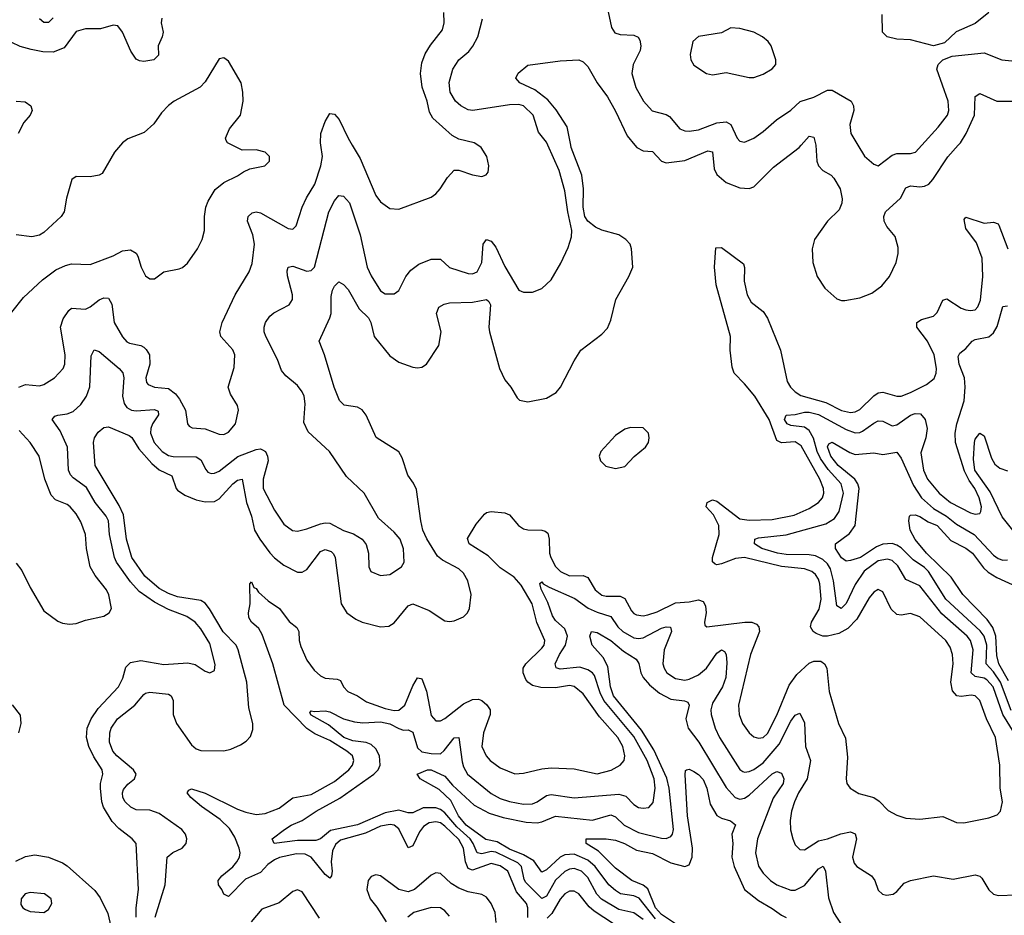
# Model space of a CAD drawing. Header units: inches. Extents: x 1694797 to 1849917, y 907313 to 1017959.
# Tile 647 of 656: x 1821945 to 1826217, y 936658 to 940544. Entities that reach past the tile are written whole.
import ezdxf

# ---------------------------------------------------------------- set-up
doc = ezdxf.new("R2010")
doc.units = ezdxf.units.IN
doc.header["$MEASUREMENT"] = 0
doc.layers.add('B8923', color=7, linetype='Continuous')
doc.layers.add('B8924', color=7, linetype='Continuous')

msp = doc.modelspace()

# ---------------------------------------------------------------- linework, layer by layer
at = {"layer": 'B8923', "color": 5}
for points, elevation in [([(1821910, 939274.8), (1821961.1, 939338.9), (1822044, 939416), (1822101.3, 939458.7), (1822142.8, 939477.2), (1822170, 939484.9), (1822250, 939481.6), (1822350, 939520.2), (1822390, 939541.5), (1822425.4, 939545.4), (1822450, 939530.4), (1822457.8, 939517.8), (1822472, 939470), (1822490, 939433.4), (1822510, 939419.1), (1822530, 939419.1), (1822569.7, 939450.3), (1822637.1, 939462.9), (1822651.1, 939468.9), (1822672.6, 939487.4), (1822716.2, 939550), (1822736.9, 939590), (1822746, 939630), (1822746.3, 939690), (1822752.8, 939730), (1822762.6, 939757.4), (1822793, 939807), (1822830, 939837.1), (1822890, 939866), (1822915.6, 939884.4), (1822942.5, 939897.5), (1823008, 939910), (1823029, 939930), (1823028.7, 939950), (1823009.1, 939969.1), (1822970, 939979), (1822910, 939978), (1822866, 940000)], 780), ([(1822381.8, 940000), (1822355.5, 939970), (1822303, 939877), (1822290, 939869.3), (1822250, 939862.7), (1822190, 939864), (1822171.3, 939850), (1822148, 939770), (1822138, 939710), (1822124.9, 939690), (1822050, 939620.7), (1822030, 939609.6), (1821997.8, 939602.3), (1821930, 939611)], 780), ([(1821941.5, 938950), (1821970, 938961.7), (1822030, 938955.9), (1822050, 938961.3), (1822096.3, 938990), (1822132.9, 939030), (1822140.3, 939050), (1822141.5, 939090), (1822122, 939210), (1822133.7, 939246.3), (1822157.5, 939282.5), (1822170, 939292), (1822230, 939288.8), (1822250, 939298.1), (1822290, 939328.7), (1822310, 939336.8), (1822330, 939336.5), (1822345.1, 939310), (1822354.8, 939230), (1822390, 939168), (1822410, 939146.4), (1822420.9, 939140.9), (1822470, 939130.2), (1822482.9, 939122.9), (1822493.8, 939113.8), (1822507.5, 939090), (1822509.5, 939050), (1822492.4, 938990), (1822494.6, 938970), (1822501.5, 938961.5), (1822530, 938950.2), (1822590, 938943.7), (1822620.7, 938920.7), (1822638.3, 938898.3), (1822663.5, 938850), (1822672.4, 938790), (1822679.9, 938779.9), (1822693.4, 938773.4), (1822750, 938768.4), (1822810, 938745.5), (1822830, 938744.9), (1822850, 938754.4), (1822880.5, 938790), (1822893.6, 938850), (1822889.2, 938870.8), (1822859.7, 938919.7), (1822849.7, 938950), (1822874.7, 939034.7), (1822877.7, 939090), (1822870, 939111.3), (1822817.6, 939170), (1822813.3, 939190), (1822823.4, 939230), (1822878.9, 939350), (1822939.7, 939450), (1822953.2, 939486.8), (1822963.7, 939570), (1822956.5, 939610), (1822933.4, 939670), (1822935.8, 939690), (1822953.9, 939706.1), (1822970, 939710.1), (1822990, 939706.8), (1823110, 939638.5), (1823130, 939635.3), (1823144.7, 939650), (1823169.9, 939730.1), (1823189.1, 939770.9), (1823225.2, 939830), (1823251.1, 939910), (1823258, 939950), (1823251.7, 940000)], 760), ([(1822449.9, 936650.1), (1822449.8, 936690.2), (1822459.7, 936770), (1822449.6, 936969.7), (1822432.7, 936990), (1822375.2, 937035.2), (1822345.8, 937065.8), (1822307.9, 937127.9), (1822301.2, 937150), (1822295, 937210), (1822295.3, 937230), (1822304.9, 937270), (1822302.6, 937290), (1822266, 937346), (1822244.9, 937390), (1822234.9, 937430), (1822237, 937470), (1822255.4, 937510), (1822284.7, 937555.3), (1822372.9, 937650), (1822392.7, 937687.3), (1822405.2, 937734.8), (1822424.7, 937755.3), (1822470, 937763.4), (1822570, 937747.1), (1822673.6, 937753.6), (1822706.4, 937746.4), (1822750, 937717.3), (1822770, 937710.8), (1822790, 937721), (1822793.4, 937746.6), (1822770, 937836.9), (1822730, 937900.9), (1822705.6, 937930), (1822670, 937954), (1822590, 937984.7), (1822530, 938016.9), (1822463.5, 938063.5), (1822425.6, 938105.6), (1822364.6, 938190), (1822355.6, 938210), (1822334.2, 938310), (1822330, 938369.6), (1822319.9, 938390), (1822272.5, 938450), (1822235.1, 938515.1), (1822176.7, 938556.7), (1822164.5, 938570), (1822155.8, 938590), (1822151.4, 938690), (1822119.7, 938759.7), (1822085.6, 938810), (1822096.8, 938823.2), (1822110, 938828.1), (1822150, 938833.5), (1822176.4, 938843.6), (1822210, 938874.7), (1822235.2, 938910), (1822249.4, 938950.6), (1822254.8, 939085.2), (1822268, 939112), (1822290, 939103.9), (1822376.9, 939030), (1822391.5, 939011.5), (1822395.9, 938990), (1822390.4, 938910), (1822398.3, 938878.3), (1822410, 938861.4), (1822430, 938850.5), (1822450, 938846.7), (1822530, 938852.9), (1822545.7, 938845.7), (1822546.4, 938830), (1822520.7, 938790), (1822513.4, 938770), (1822512.7, 938750), (1822528.3, 938710), (1822562.2, 938670), (1822590, 938653.7), (1822610, 938649.3), (1822710, 938647.7), (1822730, 938634.5), (1822752.4, 938592.4), (1822761.6, 938581.6), (1822775.3, 938575.3), (1822790, 938576.3), (1822810, 938585.3), (1822891.5, 938648.5), (1822970, 938679.3), (1822990, 938682.5), (1822998.5, 938678.5), (1823010.7, 938670), (1823019.6, 938650), (1823022.3, 938630), (1823000.6, 938550), (1823000.8, 938510), (1823050, 938416), (1823090, 938354.9), (1823128.5, 938328.5), (1823150, 938325.5), (1823190, 938334.7), (1823250, 938357), (1823270, 938361.8), (1823290, 938360.1), (1823350, 938328.5), (1823393.6, 938313.6), (1823430.3, 938290.3), (1823447.6, 938267.6), (1823457.6, 938230), (1823459.3, 938170), (1823468.2, 938150), (1823510, 938133), (1823550, 938137.3), (1823601.2, 938170), (1823612.3, 938190), (1823610, 938248), (1823595.8, 938290), (1823570, 938320.7), (1823501.7, 938381.7), (1823439.6, 938490), (1823362.7, 938562.7), (1823288.4, 938670), (1823196.3, 938756.3), (1823176.9, 938796.9), (1823183.3, 938876.7), (1823178.5, 938910), (1823170.7, 938930), (1823150, 938956.8), (1823099.5, 938999.5), (1823081.3, 939021.3), (1823063.4, 939070), (1823013.3, 939170), (1823005.3, 939190), (1823004.7, 939210), (1823010.9, 939230), (1823030, 939258.3), (1823047.5, 939272.5), (1823113.5, 939306.5), (1823128.3, 939330), (1823128.7, 939350), (1823106.8, 939433.2), (1823105.3, 939454.7), (1823109.9, 939470.1), (1823130, 939474.2), (1823190, 939452.7), (1823210, 939455.2), (1823223.5, 939470), (1823285.9, 939710), (1823310, 939758.7), (1823330, 939782), (1823350, 939778.7), (1823375, 939750), (1823422.4, 939610), (1823452.7, 939470), (1823470, 939432.2), (1823510, 939367.2), (1823530, 939354.6), (1823570, 939355.3), (1823590, 939368.4), (1823619.8, 939430), (1823642.1, 939457.9), (1823676.8, 939483.2), (1823730, 939505.4), (1823770, 939504.9), (1823810, 939469.2), (1823890, 939443), (1823910, 939441.3), (1823930, 939449.4), (1823949.3, 939490), (1823955.6, 939570), (1823970, 939590.2), (1823990, 939583.6), (1824010, 939556.9), (1824050, 939473.6), (1824110, 939370.7), (1824130, 939362), (1824170, 939361.6), (1824210, 939378.4), (1824250, 939415.5), (1824292.5, 939487.5), (1824324.6, 939555.4), (1824338.6, 939601.4), (1824339.9, 939630), (1824322.8, 939710), (1824310, 939802), (1824285.2, 939890), (1824235.8, 940000)], 740), ([(1822532.7, 936650), (1822575.2, 936790), (1822584.8, 936910), (1822609.2, 936930.8), (1822649.9, 936950.1), (1822667.6, 936970), (1822669.8, 936990), (1822664.4, 937010), (1822648.2, 937030), (1822550, 937099.3), (1822510, 937114.9), (1822450, 937116.4), (1822426.8, 937126.8), (1822401.9, 937150), (1822392.1, 937170), (1822390.4, 937190), (1822395.3, 937204.7), (1822413.4, 937226.6), (1822442.5, 937250), (1822450.6, 937270), (1822439.1, 937290), (1822365.4, 937350), (1822348.7, 937370), (1822335, 937410), (1822335.2, 937450), (1822340.9, 937470), (1822369, 937510), (1822444.4, 937570), (1822483.2, 937616.8), (1822490, 937622.7), (1822510, 937626.8), (1822590, 937617.3), (1822602, 937610), (1822610.1, 937590.1), (1822610.6, 937530), (1822625.5, 937490), (1822690, 937397.6), (1822710, 937380.1), (1822730, 937372.7), (1822830, 937371.8), (1822861.1, 937378.9), (1822902.4, 937397.6), (1822926.6, 937413.4), (1822945.6, 937434.4), (1822955.5, 937464.5), (1822955.7, 937490), (1822939, 937559), (1822929.5, 937670), (1822893, 937810), (1822884, 937830), (1822827.8, 937887.8), (1822768.5, 937988.5), (1822750, 938012.2), (1822730, 938023.6), (1822630, 938039.4), (1822590, 938054.6), (1822550, 938076.5), (1822487.8, 938130), (1822431.9, 938210), (1822408.6, 938290), (1822395.1, 938395.2), (1822376.3, 938436.3), (1822272.2, 938610), (1822265, 938710), (1822269.1, 938730), (1822285.4, 938754.6), (1822310, 938774.7), (1822330, 938777.2), (1822420.2, 938740.2), (1822431.1, 938731.1), (1822462.1, 938682.1), (1822518, 938618), (1822550, 938591.7), (1822604.7, 938564.7), (1822623.3, 938510), (1822630, 938502.5), (1822661.4, 938481.4), (1822710, 938461.6), (1822750, 938452.2), (1822790, 938453.4), (1822810, 938465.5), (1822870, 938530.7), (1822890, 938546), (1822910.1, 938550.1), (1822928.1, 938450), (1822949.7, 938390), (1822964.1, 938330), (1822986.2, 938290), (1823030, 938231.5), (1823050, 938208.8), (1823090, 938177), (1823150, 938147.1), (1823170, 938146.7), (1823190, 938159.3), (1823250, 938236.1), (1823270, 938245.1), (1823296.8, 938236.8), (1823306.7, 938226.7), (1823313.1, 938210), (1823338.8, 938010), (1823363.6, 937970), (1823402.7, 937942.7), (1823430, 937929.4), (1823510, 937909.4), (1823546.9, 937913.1), (1823570, 937927.7), (1823630, 938001.6), (1823650, 938009), (1823720.7, 937980.7), (1823790, 937936.5), (1823810, 937932.7), (1823830, 937936), (1823870, 937952.7), (1823887.3, 937970), (1823896.9, 937990), (1823903.1, 938050), (1823889, 938110), (1823870, 938142), (1823850, 938161.7), (1823779.6, 938199.5), (1823757, 938216.9), (1823711, 938291), (1823694.4, 938330), (1823684.6, 938370), (1823666.1, 938506.1), (1823653.2, 938533.2), (1823628.2, 938568.2), (1823603.7, 938643.7), (1823590, 938669.6), (1823490.7, 938730.7), (1823448.4, 938828.4), (1823430, 938852), (1823410, 938862.4), (1823352.1, 938872.1), (1823332.1, 938892.1), (1823309.1, 938950), (1823267.7, 939090), (1823243.5, 939150), (1823291, 939250), (1823296, 939270), (1823296.4, 939343.6), (1823301.2, 939370), (1823310, 939388.4), (1823330, 939406.7), (1823350, 939395.3), (1823370, 939373.4), (1823418.1, 939290), (1823457.7, 939250), (1823468.4, 939230), (1823482.7, 939170), (1823550, 939086.3), (1823590, 939058), (1823650, 939036.1), (1823670, 939033.2), (1823690, 939036.8), (1823710, 939050.2), (1823763.9, 939130), (1823773.2, 939190), (1823752.8, 939270), (1823763.8, 939296.2), (1823787, 939310), (1823810, 939316.3), (1823910, 939317.9), (1823970, 939330.2), (1823980.9, 939320.9), (1823987.3, 939307.3), (1823980.3, 939210), (1823982.8, 939190), (1824026, 939030), (1824050, 938982), (1824075.5, 938950), (1824102.8, 938902.8), (1824113.2, 938893.2), (1824150, 938885.5), (1824230, 938901.6), (1824272.9, 938927.1), (1824290.8, 938949.2), (1824350, 939064), (1824379.5, 939110), (1824470, 939179.5), (1824494.7, 939205.3), (1824510, 939241), (1824530.9, 939330), (1824588.3, 939430), (1824604.7, 939470), (1824599.1, 939550), (1824593.3, 939570), (1824575.3, 939590), (1824544.4, 939610), (1824470, 939631), (1824443.6, 939643.6), (1824410, 939670), (1824396.5, 939690), (1824389, 939730), (1824390.3, 939810), (1824383.5, 939870), (1824337.5, 939990), (1824335.5, 940000)], 720), ([(1823387.4, 940000), (1823421.3, 939941.3), (1823490, 939781.3), (1823510, 939753.7), (1823550, 939725.3), (1823590, 939722), (1823730, 939774.4), (1823750.9, 939789.1), (1823769.6, 939810), (1823800.5, 939859.5), (1823830, 939890.8), (1823850, 939890.7), (1823910, 939870.6), (1823950, 939864), (1823969.3, 939870.7), (1823977.5, 939882.5), (1823979.5, 939910), (1823971.5, 939950), (1823946.6, 939990), (1823931.9, 940000)], 760), ([(1824613.8, 940000), (1824622, 939990), (1824650, 939974.5), (1824690, 939971.5), (1824728.9, 939930), (1824750, 939923.5), (1824830, 939933), (1824930, 939974.8), (1824950, 939970.2), (1824957.2, 939897.2), (1824970, 939872.3), (1825010, 939837.4), (1825070, 939814), (1825110, 939811.6), (1825130, 939819.4), (1825215.9, 939904.1), (1825327, 939990), (1825335.9, 940000)], 720), ([(1825398.8, 940000), (1825399, 939999), (1825403.9, 939930), (1825410.5, 939910.5), (1825430, 939890.1), (1825465, 939870), (1825476.8, 939856.8), (1825504.6, 939810), (1825513.2, 939766.8), (1825512.3, 939747.7), (1825500.9, 939719.1), (1825450.2, 939669.8), (1825392.9, 939590), (1825383.8, 939550), (1825385.6, 939490), (1825405.5, 939430), (1825438.6, 939378.6), (1825490, 939333.1), (1825510, 939325.3), (1825525.5, 939325.5), (1825590, 939337.1), (1825641.9, 939358.1), (1825685.7, 939390), (1825718, 939430), (1825747.8, 939490), (1825756.5, 939530), (1825755.8, 939555.8), (1825743.3, 939603.3), (1825706.6, 939646.6), (1825695, 939670), (1825694.4, 939690), (1825702, 939710), (1825766.6, 939770), (1825790, 939814.2), (1825810, 939823.7), (1825850, 939819.3), (1825870, 939821.5), (1825890, 939830.9), (1825906.6, 939850), (1825971.3, 939948.6), (1826017.2, 940000)], 720), ([(1825580.9, 940000), (1825610, 939952.4), (1825650, 939917.6), (1825670, 939910.4), (1825730, 939956.9), (1825750, 939963.2), (1825810, 939964.2), (1825831.5, 939970), (1825859, 940000)], 740), ([(1824149.2, 936649.2), (1824149, 936690), (1824143, 936710), (1824100.6, 936760.6), (1824062.2, 936850), (1824030, 936873), (1823990, 936882.5), (1823910, 936853.6), (1823890, 936862), (1823879, 936890), (1823870, 936950), (1823850, 936986.8), (1823790, 937045.7), (1823770, 937059), (1823750, 937064.4), (1823720.6, 937059.4), (1823696.1, 937044), (1823679.4, 937020.6), (1823650, 936959.9), (1823630, 936950.6), (1823590, 937033.1), (1823570, 937049.9), (1823552.7, 937052.7), (1823510, 937044.4), (1823445, 937015), (1823336, 936984), (1823314.4, 936965.6), (1823301.9, 936938.1), (1823296.8, 936890), (1823300.3, 936850), (1823297, 936830), (1823290, 936818.7), (1823270, 936835.9), (1823210, 936910.6), (1823183.8, 936923.8), (1823145, 936925), (1823071.3, 936908.7), (1823050, 936898.9), (1823021.8, 936878.2), (1822990, 936844.1), (1822924.7, 936815.3), (1822850, 936740.5), (1822830, 936749.3), (1822821.8, 936770), (1822807.1, 936790), (1822805.3, 936810), (1822821.1, 936830), (1822870, 936868.3), (1822887.2, 936890), (1822898.1, 936910), (1822900.9, 936930), (1822897.4, 936950), (1822877.9, 936997.9), (1822855.4, 937035.3), (1822814.1, 937074.1), (1822733.3, 937130), (1822686.6, 937170), (1822671.1, 937190), (1822678.6, 937201.4), (1822690, 937206.5), (1822750, 937188.4), (1822890, 937118.1), (1822925.3, 937105.3), (1822970, 937096), (1823010, 937099.6), (1823070, 937122.5), (1823130, 937167.8), (1823210, 937182.2), (1823310, 937239.1), (1823373.2, 937290), (1823389, 937310), (1823395, 937330), (1823388.4, 937350), (1823364.7, 937370), (1823290, 937417), (1823225.6, 937445.6), (1823190, 937468.2), (1823092.8, 937570), (1823043.7, 937750), (1822997.1, 937877.1), (1822982.8, 937902.8), (1822949.9, 937930), (1822939.1, 937950), (1822938, 937970), (1822944.9, 938010), (1822943.3, 938096.7), (1822950, 938104.9), (1822961.1, 938081.1), (1822970, 938076.1), (1822980.5, 938060.5), (1823022.8, 938022.8), (1823071.6, 937990), (1823113.2, 937933.2), (1823147, 937907), (1823155.7, 937890), (1823157.2, 937850), (1823163.9, 937823.9), (1823190, 937764.6), (1823221.8, 937721.8), (1823250, 937697.7), (1823270, 937687.2), (1823322.3, 937682.3), (1823336.6, 937676.6), (1823350.2, 937650), (1823367.9, 937630), (1823410, 937610.7), (1823450, 937584.6), (1823530, 937555.2), (1823570, 937547), (1823590, 937547.6), (1823615.4, 937570), (1823650, 937653.8), (1823670, 937687.9), (1823685.4, 937685.4), (1823690, 937683.7), (1823710.1, 937630.1), (1823730, 937525.3), (1823750, 937502.2), (1823770, 937502.5), (1823790, 937512.1), (1823870, 937576.1), (1823910, 937594.8), (1823935.6, 937595.6), (1823950.3, 937590), (1823972, 937572), (1823985.4, 937550), (1823985.5, 937530), (1823956.4, 937450), (1823950.2, 937390), (1823969.3, 937350), (1823986, 937330), (1824030, 937298.2), (1824092.7, 937272.7), (1824130, 937274.7), (1824210, 937293.9), (1824250, 937297.7), (1824350, 937293.6), (1824450, 937272.4), (1824511.6, 937288.4), (1824550.6, 937309.4), (1824567.2, 937330), (1824569.8, 937350.2), (1824561.7, 937390), (1824539.9, 937430), (1824459.8, 937519.8), (1824390, 937619.2), (1824350, 937651), (1824330, 937654.7), (1824270, 937645), (1824206.4, 937646.4), (1824170, 937655.7), (1824150, 937669.2), (1824141.4, 937681.4), (1824128.9, 937710), (1824128.8, 937731.2), (1824141, 937750), (1824210, 937816.8), (1824219.6, 937830), (1824223.9, 937850), (1824188.7, 937928.7), (1824168.1, 938010), (1824121, 938090), (1824090, 938125.6), (1824030, 938166.2), (1823977.2, 938217.2), (1823894.4, 938270), (1823887.5, 938292.5), (1823924.9, 938355.1), (1823961, 938399), (1823970, 938406.1), (1823990, 938410.1), (1824050, 938403.8), (1824070, 938396.5), (1824109.3, 938349.3), (1824130, 938335.5), (1824150.1, 938330.1), (1824210, 938329.3), (1824225.2, 938325.2), (1824236, 938316), (1824242.5, 938290), (1824243.5, 938230), (1824249, 938210), (1824270, 938171.1), (1824291, 938150), (1824330, 938131.6), (1824390, 938131.9), (1824410, 938124.3), (1824441.5, 938070), (1824470, 938047.8), (1824490, 938043.4), (1824550, 938042.9), (1824570, 938033.3), (1824599.8, 937979.8), (1824610, 937967.1), (1824621.6, 937961.6), (1824650, 937957.9), (1824670, 937961.7), (1824710, 937975), (1824790, 938013.4), (1824850, 938017.9), (1824890, 938026.3), (1824910, 938019.7), (1824921, 938001), (1824923.9, 937970), (1824915.3, 937930), (1824917.1, 937917.1), (1824926, 937910), (1825090.5, 937930.5), (1825120.7, 937930), (1825141.3, 937921.3), (1825151.9, 937910), (1825154.3, 937890), (1825115.7, 937790), (1825063.9, 937570), (1825066, 937530), (1825080.2, 937490), (1825109.1, 937450), (1825130, 937432.3), (1825150, 937426.4), (1825170, 937430.2), (1825190, 937447.8), (1825230, 937526.8), (1825283.9, 937656.1), (1825316.8, 937703.2), (1825370, 937752.7), (1825390, 937761.6), (1825420.5, 937760.5), (1825436.9, 937750), (1825447.5, 937730), (1825457.6, 937630), (1825498, 937490), (1825527.1, 937427.1), (1825535.8, 937344.2), (1825530.3, 937250.3), (1825533, 937230), (1825547.7, 937210), (1825586.2, 937186.2), (1825650.6, 937170), (1825674.2, 937154.2), (1825712.7, 937112.7), (1825750, 937092.2), (1825790, 937080.3), (1825850, 937076), (1825950, 937087), (1826010, 937061.1), (1826040.8, 937059.2), (1826150, 937081.6), (1826186.5, 937093.5), (1826200.5, 937110), (1826208.4, 937150), (1826199, 937210), (1826197.9, 937310), (1826178.3, 937430), (1826139.9, 937510), (1826110, 937589.7), (1826100.5, 937600.5), (1826090, 937610.6), (1826073.3, 937613.3), (1826030, 937607.2), (1826011, 937611), (1825992.1, 937632.1), (1825984.7, 937670), (1825994.5, 937750), (1825991.7, 937790), (1825981.8, 937821.8), (1825962.7, 937850), (1825850, 937953.8), (1825810, 937967.7), (1825770, 937960.9), (1825750, 937962.8), (1825726, 937986), (1825690, 938061.1), (1825670, 938071.9), (1825650, 938060.3), (1825630, 938036.2), (1825577, 937943), (1825537.9, 937902.1), (1825499.1, 937880.9), (1825450, 937868.7), (1825430, 937869.9), (1825400.6, 937880.6), (1825387.3, 937890), (1825375.9, 937910), (1825380.2, 937930), (1825413.5, 937986.5), (1825421.6, 938030), (1825416.1, 938096.1), (1825410, 938117.1), (1825397, 938137), (1825381, 938150), (1825350, 938161.8), (1825250, 938171.7), (1825090, 938210.6), (1825050, 938207), (1824990, 938183.2), (1824970, 938179.2), (1824962.1, 938182.1), (1824951.4, 938191.4), (1824951.1, 938210), (1824979.6, 938310), (1824978, 938350), (1824955.5, 938395.5), (1824922.7, 938430), (1824927.2, 938450), (1824950, 938461.5), (1824970, 938455), (1825070, 938378.2), (1825110, 938372), (1825210, 938375.5), (1825305.6, 938394.4), (1825370, 938422.6), (1825410.7, 938450), (1825427.5, 938470), (1825433.2, 938490), (1825432.4, 938510), (1825416.4, 938550), (1825335.4, 938695.4), (1825310, 938712.1), (1825250, 938708.6), (1825230, 938717.9), (1825196.9, 938810), (1825134.4, 938910), (1825090, 938964.6), (1825044.5, 939010), (1825036.1, 939036.1), (1825028, 939110), (1825028.7, 939170), (1824966.2, 939393.9), (1824959.3, 939470), (1824965.6, 939554.4), (1824990, 939555.2), (1825084.8, 939484.8), (1825088.9, 939468.9), (1825087.8, 939410), (1825100.7, 939350), (1825119.1, 939319.1), (1825170, 939277.5), (1825190, 939248.7), (1825245.5, 939110), (1825274.9, 938974.9), (1825289.4, 938949.4), (1825309.1, 938929.1), (1825334.2, 938914.2), (1825442.7, 938882.7), (1825510, 938848.9), (1825550, 938839.9), (1825570, 938842.6), (1825590, 938852.3), (1825650, 938911.6), (1825670, 938925.1), (1825690, 938928.1), (1825750, 938910.6), (1825770, 938911.2), (1825810, 938925.9), (1825879.2, 938960.8), (1825912, 938988), (1825920.7, 939010), (1825921.9, 939030), (1825913.1, 939090), (1825884, 939150), (1825837.4, 939210), (1825837.2, 939230), (1825857.4, 939242.6), (1825910, 939257.1), (1825926, 939274), (1825950, 939327.7), (1825967.4, 939332.6), (1826030, 939293.1), (1826050, 939285.3), (1826070, 939282), (1826090, 939285.6), (1826102.1, 939297.9), (1826113, 939327), (1826123, 939430), (1826120.1, 939510), (1826096, 939576), (1826050, 939638.5), (1826043.1, 939676.9), (1826050, 939687), (1826130, 939660.8), (1826170, 939666.2), (1826190, 939658), (1826192.8, 939652.8), (1826232.6, 939550)], 680), ([(1826259.4, 937450), (1826209.9, 937530), (1826168.7, 937650), (1826140.4, 937680.4), (1826130, 937686.5), (1826090, 937694.5), (1826072.9, 937710), (1826081.6, 937810), (1826070.7, 937850), (1826055.9, 937870), (1825946.3, 937966.3), (1825850, 938088.2), (1825790, 938115.4), (1825754.6, 938174.6), (1825730, 938197), (1825710, 938203.1), (1825670, 938196.4), (1825608.4, 938151.6), (1825570, 938093.4), (1825530, 938010.8), (1825509, 937989), (1825490, 938000.7), (1825475.6, 938110), (1825462, 938162), (1825450, 938183.6), (1825430, 938202.2), (1825397.3, 938217.3), (1825370, 938222.4), (1825270, 938224.2), (1825232.6, 938230), (1825164.5, 938250), (1825133.1, 938270), (1825134.7, 938290), (1825150, 938295.6), (1825270, 938309), (1825442.7, 938357.3), (1825480.4, 938379.6), (1825500.8, 938410), (1825518.7, 938490), (1825509.5, 938530), (1825453.1, 938593.1), (1825419.7, 938639.7), (1825405.2, 938670), (1825388.3, 938728.3), (1825370, 938761.7), (1825350, 938776.1), (1825290, 938783.6), (1825274, 938790), (1825263.8, 938810), (1825270, 938828.5), (1825310, 938831.1), (1825350, 938840.6), (1825370, 938841.4), (1825410, 938831.8), (1825530, 938765.9), (1825570, 938751.8), (1825590, 938753), (1825601.5, 938758.5), (1825650, 938794.2), (1825670, 938803.2), (1825690, 938801.8), (1825730, 938782.5), (1825750, 938786.4), (1825810, 938827.9), (1825830, 938835.1), (1825853.5, 938833.5), (1825873.6, 938810), (1825881.5, 938770), (1825876.4, 938730), (1825854.6, 938665.4), (1825866.4, 938590), (1825883.7, 938550), (1825933.9, 938490), (1825983.2, 938450), (1826070, 938404.1), (1826090, 938398.5), (1826110, 938402.3), (1826115.5, 938410), (1826117.3, 938430), (1826107.1, 938470), (1826089, 938510), (1826064.8, 938544.8), (1826044.7, 938584.7), (1826004.9, 938710), (1826004.1, 938750), (1826010.8, 938790), (1826043.2, 938890), (1826047.6, 938950), (1826043.4, 938990), (1826021.2, 939050), (1826017.2, 939082.8), (1826023.3, 939096.7), (1826050, 939116.9), (1826078, 939150), (1826090, 939156.9), (1826150, 939168.7), (1826170, 939185), (1826186.5, 939213.5), (1826210, 939299.1), (1826230, 939302)], 660), ([(1821930, 938185.5), (1821953.9, 938153.9), (1821990, 938080.4), (1822050, 937978.8), (1822110, 937934), (1822130, 937926), (1822161.4, 937921.4), (1822190, 937924.9), (1822230, 937938.7), (1822310, 937956.4), (1822332.7, 937970), (1822343.6, 937990), (1822330.8, 938049.2), (1822321.5, 938070), (1822272.2, 938132.2), (1822249.8, 938170), (1822235, 938250), (1822229.8, 938310), (1822210, 938366), (1822190, 938400.5), (1822163.9, 938430), (1822150, 938440.7), (1822100.5, 938460.5), (1822081.4, 938481.4), (1822054.1, 938550), (1822028.9, 938650), (1821989.8, 938710), (1821942.2, 938762.2)], 760), ([(1826254.5, 938330), (1826207.2, 938387.2), (1826155, 938495), (1826088.8, 938590), (1826083.1, 938636.9), (1826086.9, 938710), (1826090, 938724), (1826110, 938750.4), (1826130, 938738.8), (1826161.1, 938641.1), (1826175.7, 938615.7), (1826197.9, 938597.9), (1826230, 938587.3)], 640), ([(1826246.9, 937546.9), (1826200, 937670), (1826170, 937714.9), (1826138.2, 937750), (1826141.6, 937830), (1826130, 937869.9), (1826112.3, 937892.3), (1825963.4, 938030), (1825887.3, 938150), (1825870, 938167.3), (1825820.9, 938200.9), (1825770, 938252.6), (1825750, 938264.9), (1825730, 938271), (1825690, 938268.6), (1825662.7, 938257.3), (1825593.5, 938210), (1825550, 938197.5), (1825530, 938194.3), (1825510, 938209.1), (1825484.5, 938250), (1825484, 938270), (1825544.9, 938315.1), (1825569.4, 938350), (1825586.4, 938510), (1825581.7, 938530), (1825568, 938550), (1825496.6, 938610), (1825464.8, 938650), (1825449.6, 938690.4), (1825455.8, 938704.2), (1825469.3, 938710.7), (1825546.3, 938666.3), (1825570, 938657.7), (1825650, 938665.1), (1825690, 938657.3), (1825750, 938667.3), (1825770, 938641.8), (1825823.3, 938523.3), (1825857.7, 938470), (1825910, 938424), (1825965.8, 938390), (1826010, 938354.7), (1826086.1, 938310), (1826170, 938221.5), (1826190, 938206.5), (1826210, 938199.2), (1826230, 938201.2)], 640), ([(1826234.9, 937674.9), (1826193.2, 937750), (1826185.1, 937785.1), (1826180.7, 937870), (1826167.3, 937907.3), (1826142.2, 937942.2), (1826036.8, 938050), (1825985.6, 938125.6), (1825878.9, 938230), (1825830, 938288.7), (1825808.3, 938330), (1825802.4, 938370), (1825805.1, 938390), (1825810, 938394.9), (1825830, 938395.9), (1825850, 938389.2), (1825885.9, 938365.9), (1825925, 938350), (1825984.5, 938284.5), (1826050, 938251.6), (1826078.3, 938230), (1826126.3, 938166.3), (1826147.2, 938147.2), (1826183.8, 938123.8), (1826270, 938085)], 620), ([(1824650, 936640.1), (1824610, 936668.4), (1824543.6, 936683.6), (1824468.9, 936728.9), (1824448.6, 936750), (1824410, 936822.2), (1824382.5, 936850), (1824350, 936860.9), (1824330, 936857.9), (1824310, 936848.2), (1824269.6, 936810.4), (1824230, 936740.7), (1824210, 936731), (1824140.5, 936800.5), (1824133.7, 936813.7), (1824121.9, 936870), (1824106.3, 936886.3), (1824010, 936932.8), (1823990, 936935.5), (1823950, 936925.6), (1823930, 936928.9), (1823912.6, 936970), (1823899, 936990), (1823841.9, 937041.9), (1823790, 937103.6), (1823770, 937117.3), (1823750, 937124.1), (1823695.5, 937124.5), (1823650, 937103), (1823630, 937103), (1823590, 937114.9), (1823530, 937103.6), (1823410, 937050.2), (1823293.5, 937026.5), (1823250, 936989.9), (1823230, 936982.6), (1823150, 936983.4), (1823049, 936970), (1823040.7, 936990), (1823093.7, 937030), (1823123.1, 937050), (1823170, 937069.3), (1823230.8, 937110), (1823333.9, 937166.1), (1823481.3, 937270), (1823499.9, 937290), (1823509.4, 937310), (1823506.3, 937350), (1823490, 937379.9), (1823470, 937399.4), (1823448, 937408), (1823390, 937415.1), (1823350.5, 937430), (1823285, 937485), (1823210, 937526.8), (1823203.6, 937536.4), (1823210, 937546), (1823222.8, 937542.8), (1823270, 937545.2), (1823290, 937540.9), (1823350, 937511.4), (1823397.3, 937497.3), (1823433.9, 937493.9), (1823510, 937497.9), (1823550, 937489.5), (1823590, 937468.6), (1823610, 937462.1), (1823630, 937462.4), (1823650, 937453.2), (1823670, 937384.3), (1823690, 937367.8), (1823730, 937360.3), (1823770, 937359.3), (1823786.5, 937373.5), (1823830, 937428.4), (1823850, 937430.2), (1823863.8, 937323.8), (1823870, 937301.8), (1823887.5, 937270), (1823990, 937187.2), (1824030, 937165), (1824070, 937151.8), (1824130, 937140.1), (1824170, 937142.6), (1824190, 937150.6), (1824230, 937177.5), (1824250, 937182.6), (1824350, 937167.7), (1824543.6, 937183.6), (1824574.7, 937174.7), (1824610, 937139.7), (1824630, 937126.7), (1824650, 937122.7), (1824673.9, 937126.1), (1824692.8, 937147.2), (1824702.1, 937210), (1824697.1, 937250), (1824667.1, 937330), (1824610, 937433.7), (1824479.9, 937590), (1824463.5, 937623.5), (1824438.2, 937698.2), (1824429.9, 937710), (1824410, 937723.9), (1824375.2, 937735.2), (1824290, 937726.7), (1824272.1, 937732.1), (1824267.7, 937750), (1824286.7, 937790), (1824313, 937830), (1824321.9, 937870), (1824310, 937901.4), (1824270, 937937.4), (1824256.9, 937956.9), (1824235.9, 938015.9), (1824207, 938073), (1824202, 938098), (1824210, 938105.3), (1824216.2, 938096.2), (1824241.9, 938081.9), (1824353, 938033), (1824410.8, 937990.8), (1824450, 937973), (1824510, 937954.6), (1824539.8, 937910), (1824561.2, 937890), (1824610, 937862.7), (1824630, 937859.7), (1824650, 937862.7), (1824730, 937903.8), (1824750.1, 937910.1), (1824768.1, 937908.1), (1824773.1, 937890), (1824740.9, 937810), (1824735.7, 937750), (1824740.9, 937730), (1824752.9, 937710), (1824790, 937685), (1824830, 937678.5), (1824850, 937682.5), (1824890, 937701.3), (1824925.1, 937730), (1824970, 937795), (1824990, 937810.2), (1825002.5, 937802.5), (1825009.3, 937789.3), (1825013.5, 937753.5), (1825008.8, 937690), (1824993.5, 937650), (1824950, 937579.2), (1824943.4, 937550), (1824945.1, 937530), (1824962.9, 937470), (1824981, 937430), (1825070, 937290.2), (1825082.7, 937282.7), (1825090, 937279), (1825110, 937282.5), (1825130, 937291.1), (1825170, 937320.3), (1825239.9, 937400.1), (1825290, 937500.7), (1825310, 937526.7), (1825330, 937535.8), (1825350, 937493.4), (1825354.5, 937390), (1825375.7, 937330), (1825361.3, 937250), (1825324.3, 937190), (1825306.2, 937150), (1825293.8, 937110), (1825287.5, 937070), (1825289.4, 937029.4), (1825299.2, 936990), (1825310, 936964.4), (1825330, 936943.6), (1825350, 936942.2), (1825410, 936981.6), (1825450, 936990.1), (1825507.9, 937012.1), (1825550, 937020.1), (1825570, 937012.3), (1825576.1, 936990), (1825558.3, 936910), (1825565.1, 936885.1), (1825577, 936870), (1825641.1, 936830), (1825654.6, 936810), (1825670, 936767.7), (1825687.7, 936750), (1825705.4, 936745.4), (1825734, 936750), (1825750, 936761.1), (1825782.5, 936797.5), (1825810, 936808.9), (1825910, 936829.1), (1825995.5, 936815.5), (1826090, 936833.8), (1826110, 936828.8), (1826120, 936820), (1826150, 936768.7), (1826170, 936750.3), (1826190, 936744.9), (1826270, 936746.7)], 660), ([(1824702.7, 936642.7), (1824632.7, 936732.7), (1824610, 936742.7), (1824550.9, 936750.9), (1824530, 936765.2), (1824501.1, 936790), (1824441.9, 936870), (1824410, 936897), (1824350, 936923.3), (1824310, 936921.2), (1824289.6, 936910.4), (1824230, 936856.2), (1824210, 936845.6), (1824174.9, 936894.9), (1824130, 936920.2), (1824070, 936944.7), (1824017, 936977), (1823967.6, 936987.6), (1823882.3, 937050), (1823848.1, 937090), (1823815.7, 937155.7), (1823764.7, 937204.7), (1823682, 937250), (1823669.4, 937270), (1823714, 937290), (1823730, 937288.9), (1823790, 937262.4), (1823822.3, 937222.3), (1823915.9, 937135.9), (1823981.9, 937101.9), (1824042.3, 937082.3), (1824142.7, 937062.7), (1824190, 937059.4), (1824210, 937063.4), (1824270, 937088.8), (1824430, 937070.5), (1824510, 937093.7), (1824530, 937085.9), (1824568, 937050), (1824630, 937018.1), (1824730, 936992.3), (1824750, 936991.5), (1824770, 936999.7), (1824777.1, 937010), (1824780.9, 937030), (1824762.7, 937210), (1824752.8, 937252.8), (1824695.8, 937375.8), (1824641.9, 937461.9), (1824521.6, 937610), (1824507.4, 937650), (1824497.1, 937737.1), (1824476.6, 937776.6), (1824428.9, 937830), (1824418.4, 937870), (1824425.6, 937890), (1824450, 937884.6), (1824510, 937850.9), (1824564.7, 937804.7), (1824619.7, 937770), (1824631.5, 937751.5), (1824639.8, 937710), (1824650.1, 937690), (1824678, 937658), (1824721.4, 937621.4), (1824770, 937596.5), (1824829.5, 937589.5), (1824843.5, 937583.5), (1824849.3, 937570), (1824835.1, 937510), (1824845.3, 937470), (1824891.9, 937410), (1825010, 937213.1), (1825049.4, 937169.4), (1825070, 937161.9), (1825090, 937166.1), (1825110, 937179.2), (1825210, 937271.7), (1825230, 937282.3), (1825250, 937274.3), (1825260.7, 937250), (1825257.7, 937230), (1825213.7, 937166.3), (1825145.8, 936990), (1825137.6, 936930), (1825150, 936872.2), (1825170, 936840.8), (1825202, 936810), (1825230.3, 936790), (1825290, 936767), (1825310, 936767.4), (1825350, 936788.1), (1825410, 936859.3), (1825431.5, 936871.5), (1825440.9, 936850), (1825454.2, 936734.2), (1825476.2, 936670), (1825510, 936617.4)], 640), ([(1821911.5, 937571.5), (1821947, 937527), (1821950.2, 937490), (1821939.4, 937450)], 740), ([(1824790, 936621.1), (1824730, 936661.2), (1824703.2, 936690), (1824670, 936773.4), (1824650, 936788.4), (1824600.2, 936810), (1824530, 936863.2), (1824456.6, 936936.6), (1824403.1, 936970), (1824402.7, 936990), (1824490, 936990.2), (1824530, 936984.5), (1824568.5, 936970), (1824620.3, 936940.3), (1824690, 936926.9), (1824770, 936885.8), (1824830, 936869.4), (1824850, 936877.3), (1824862.5, 936910), (1824864.1, 936950), (1824842.3, 937090), (1824832.1, 937267.9), (1824833.6, 937286.4), (1824838, 937290), (1824850, 937293), (1824870, 937282.3), (1824890, 937269), (1824910, 937247.7), (1824925.5, 937210), (1824940.1, 937140.1), (1824970, 937091.1), (1824990, 937079.2), (1825028.6, 937068.6), (1825051.2, 937051.2), (1825034.8, 937010), (1825038.3, 936970), (1825034.7, 936910), (1825045.1, 936870), (1825089.5, 936770), (1825150, 936722.4), (1825210, 936688.3), (1825250, 936659), (1825270, 936648.6)], 620), ([(1821927.5, 936892.5), (1821970, 936913), (1822010, 936920.4), (1822070, 936910.4), (1822130, 936886), (1822150, 936872.7), (1822270, 936766.3), (1822294, 936734), (1822326.4, 936666.4), (1822340.1, 936610)], 740), ([(1824012.3, 936627.7), (1824007, 936670), (1823989.9, 936709.9), (1823970, 936736.9), (1823949.2, 936749.2), (1823890, 936759.8), (1823850, 936776.3), (1823817, 936797), (1823770, 936840.2), (1823750, 936841.9), (1823730, 936832.3), (1823658.3, 936770), (1823630, 936759.6), (1823589.9, 936769.9), (1823510, 936829.8), (1823490, 936833.5), (1823470, 936826), (1823457.2, 936810), (1823450.8, 936770), (1823465, 936730), (1823493.9, 936693.9), (1823534.3, 936630)], 720), ([(1823245.6, 936645.6), (1823170, 936760.7), (1823150, 936769), (1823130, 936761.8), (1823070, 936712.9), (1822994.7, 936685.3), (1822949.3, 936630)], 720), ([(1824521.3, 936621.3), (1824436.6, 936676.6), (1824415.1, 936695.1), (1824370, 936751.1), (1824350, 936763.6), (1824330, 936763.6), (1824310, 936751.6), (1824290, 936728.6), (1824253.5, 936666.5), (1824234, 936646)], 680), ([(1823810, 936655.1), (1823790, 936678.4), (1823770.8, 936690.8), (1823730, 936692.8), (1823654.4, 936670), (1823629.3, 936650)], 740)]:
    msp.add_lwpolyline(points, dxfattribs=dict(at, elevation=elevation))
for points, elevation in [([(1824594.5, 938774.5), (1824570, 938767), (1824530, 938740.7), (1824466.4, 938670), (1824459.3, 938650), (1824464.9, 938630), (1824487.5, 938607.5), (1824530, 938597.1), (1824570, 938604.9), (1824611.2, 938648.8), (1824659.3, 938690), (1824672.7, 938710), (1824676, 938730), (1824672.7, 938750), (1824650, 938773.2)], 720), ([(1821990, 936757), (1821968.8, 936751.2), (1821950.7, 936730), (1821950, 936704.7), (1821958.8, 936690), (1821970, 936683), (1821990, 936675.5), (1822049.3, 936670.7), (1822070, 936682.8), (1822083.7, 936710), (1822081.2, 936730), (1822051.7, 936751.7)], 740)]:
    msp.add_lwpolyline(points, close=True, dxfattribs=dict(at, elevation=elevation))
at = {"layer": 'B8924', "color": 5}
for points, elevation in [([(1823931.9, 940000), (1823917.2, 940010), (1823850, 940026), (1823821, 940041), (1823736.9, 940116.9), (1823723.1, 940143.1), (1823712.7, 940190), (1823691.5, 940251.5), (1823683.4, 940310), (1823690, 940357.6), (1823704.6, 940395.4), (1823726.4, 940433.6), (1823779.3, 940500.7), (1823786.2, 940530), (1823785.4, 940574.6)], 760), ([(1824497.8, 940577.8), (1824512.9, 940510), (1824527.2, 940487.2), (1824550, 940479.1), (1824610, 940476.9), (1824627.6, 940467.6), (1824634.7, 940454.7), (1824640.3, 940430), (1824636.9, 940410), (1824606.4, 940350), (1824600.9, 940310), (1824618.4, 940250), (1824650.8, 940190.8), (1824688.3, 940148.3), (1824750, 940132.8), (1824764.3, 940124.3), (1824809.1, 940070), (1824830, 940061.8), (1824850, 940060.1), (1824890, 940066.1), (1824970, 940096), (1825010, 940101.1), (1825030.2, 940090), (1825057, 940030), (1825070, 940017), (1825090, 940013.1), (1825129.5, 940030), (1825170, 940058.9), (1825228.2, 940110), (1825290, 940151.3), (1825331.2, 940188.8), (1825390, 940208.5), (1825450, 940238), (1825470, 940238.2), (1825552.8, 940190), (1825562.8, 940170), (1825564.2, 940150), (1825546.7, 940090), (1825550.3, 940050), (1825580.9, 940000)], 740), ([(1826150, 940575.1), (1826090, 940527.1), (1826007.9, 940492.1), (1825957, 940443), (1825910, 940431.2), (1825810, 940456.5), (1825750, 940459.4), (1825709.1, 940469.1), (1825688.5, 940490), (1825686.7, 940566.7)], 740), ([(1822561.1, 940550), (1822559, 940530), (1822567, 940490), (1822563.5, 940470), (1822545.2, 940430), (1822546.5, 940390), (1822527.3, 940370), (1822482.7, 940362.7), (1822464.9, 940364.9), (1822450, 940373), (1822427.2, 940407.2), (1822390, 940489.6), (1822370, 940517), (1822350, 940519.6), (1822295.6, 940504.4), (1822230, 940503.9), (1822190, 940493.1), (1822137.7, 940422.3), (1822090, 940403.4), (1822044.7, 940404.7), (1821994.3, 940414.3), (1821947.1, 940427.1), (1821910, 940445.1)], 760), ([(1822090, 940552.5), (1822070, 940531.4), (1822050, 940531.3), (1822030, 940547.5)], 740), ([(1824235.8, 940000), (1824230, 940013), (1824196.2, 940056.2), (1824171.9, 940130), (1824130.8, 940170), (1824110, 940176), (1824070, 940175.1), (1823910.4, 940150.4), (1823890, 940153.6), (1823858.4, 940170), (1823835.4, 940190), (1823812.8, 940230), (1823808.5, 940271.5), (1823824.2, 940330), (1823850, 940369.2), (1823893.3, 940406.7), (1823911.4, 940428.6), (1823932.1, 940470), (1823952.7, 940547.3)], 740), ([(1822866, 940000), (1822846, 940010), (1822840.4, 940020.4), (1822838, 940030), (1822855.3, 940070), (1822902, 940130), (1822914, 940190), (1822913.2, 940230), (1822906, 940270), (1822850, 940364), (1822830, 940379), (1822810, 940374), (1822750, 940274), (1822728.4, 940251.6), (1822614.8, 940190), (1822590, 940171.8), (1822559.9, 940140.1), (1822527.3, 940092.7), (1822485.3, 940054.8), (1822413.4, 940026.6), (1822390.3, 940009.7), (1822381.8, 940000)], 780), ([(1824335.5, 940000), (1824319.4, 940079.4), (1824272.8, 940152.8), (1824236.1, 940196.1), (1824179.1, 940239.1), (1824114, 940270), (1824098, 940290), (1824107.9, 940312.1), (1824150, 940346.4), (1824290, 940365.5), (1824370, 940370.3), (1824390, 940361.3), (1824410, 940341.6), (1824450.2, 940270), (1824494.4, 940210), (1824530, 940146.5), (1824580.4, 940040.4), (1824613.8, 940000)], 720), ([(1825859, 940000), (1825930, 940077.4), (1825969.8, 940130), (1825976.5, 940150), (1825973.2, 940190), (1825923.6, 940330), (1825929.6, 940350.3), (1825949.6, 940370.4), (1825990, 940386), (1826130, 940400.5), (1826206, 940370), (1826250, 940365.2)], 740), ([(1821930, 940190.2), (1821967.7, 940187.7), (1821992.7, 940170), (1821998.4, 940150), (1821990.4, 940130), (1821962.6, 940097.4), (1821938, 940050)], 760), ([(1826017.2, 940000), (1826026.1, 940010), (1826051.2, 940050), (1826086.8, 940130), (1826090, 940210.5), (1826110, 940223.9), (1826184.9, 940190), (1826250, 940191.2), (1826276.3, 940176.3), (1826292.5, 940152.5), (1826304.4, 940110), (1826317.5, 940000)], 720), ([(1823251.7, 940000), (1823250.4, 940010), (1823251.7, 940050), (1823270, 940102.4), (1823290, 940136.4), (1823310, 940133.7), (1823330.6, 940110.6), (1823370.1, 940030), (1823387.4, 940000)], 760), ([(1825335.9, 940000), (1825370, 940038), (1825390, 940034.9), (1825398.8, 940000)], 720)]:
    msp.add_lwpolyline(points, dxfattribs=dict(at, elevation=elevation))
at = {"layer": 'B8924', "color": 5, "elevation": 760}
msp.add_lwpolyline([(1825030.6, 940509.4), (1824990, 940487.3), (1824890, 940471.5), (1824866, 940450), (1824853.7, 940393.7), (1824856.3, 940370), (1824870, 940347.3), (1824924.7, 940310), (1824950, 940304.9), (1825010, 940314.9), (1825110, 940293.7), (1825130, 940293.1), (1825170, 940307.7), (1825210, 940330.5), (1825225.6, 940350), (1825226, 940370), (1825205.1, 940430), (1825191.6, 940450), (1825167, 940470), (1825130, 940489.7), (1825070, 940505.6)], close=True, dxfattribs=at)

doc.saveas('drawing.dxf')
